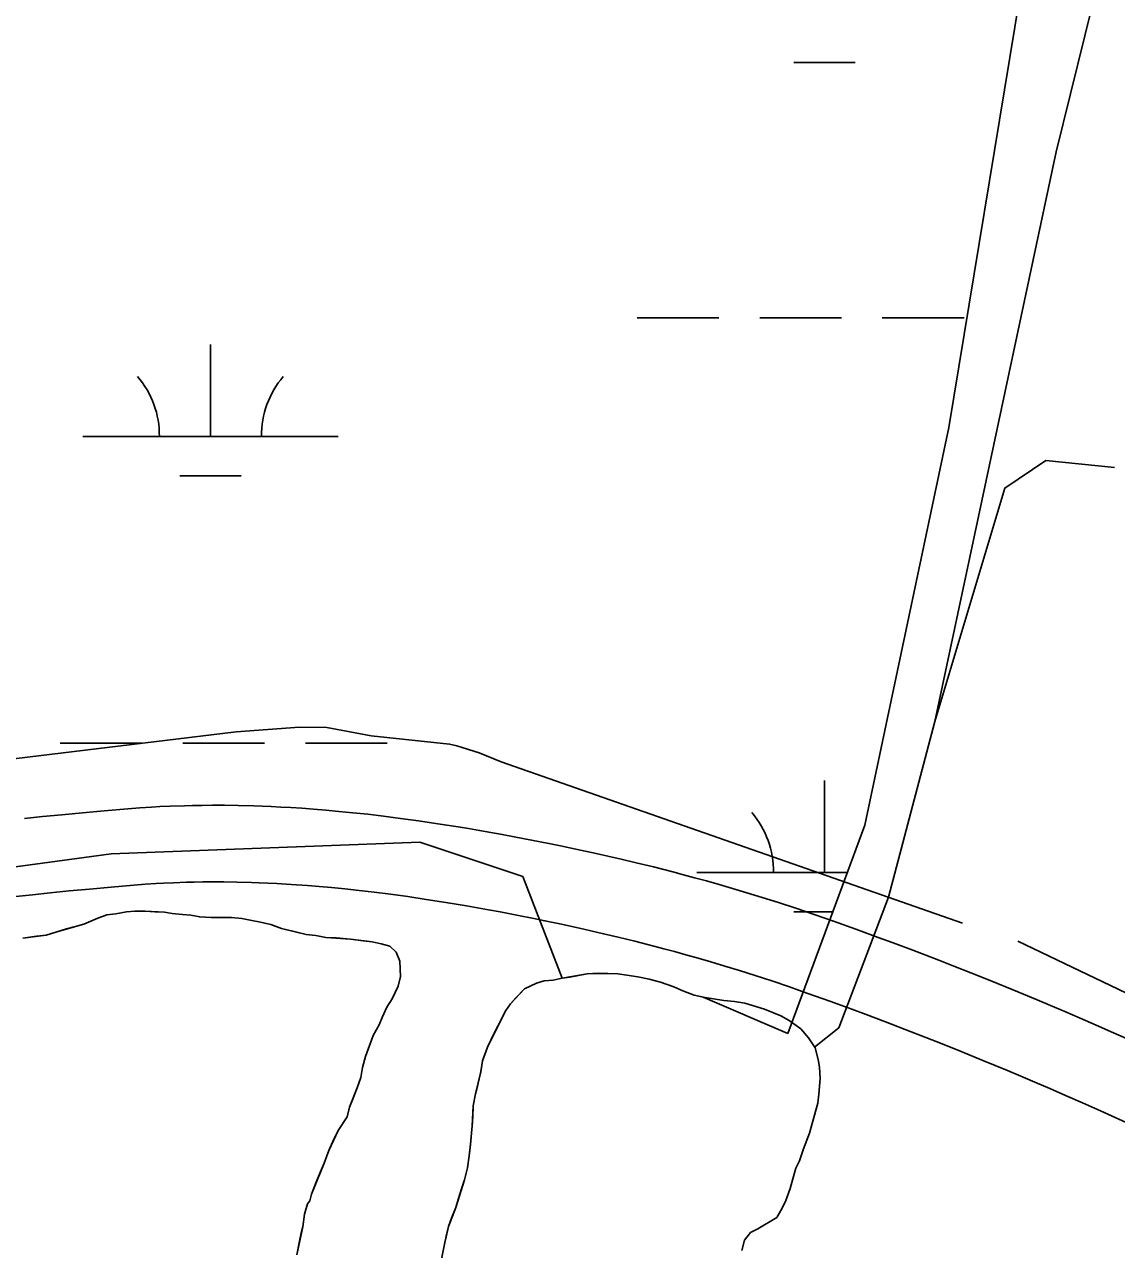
# Model space of a CAD drawing. Extents: x 3177185 to 3215018, y 812988 to 838321.
# Drawn here: x 3189142.8 to 3189570.3, y 833323.1 to 833803 of the extents above; entities that cross this region are included whole.
import ezdxf

# ---------------------------------------------------------------- set-up
doc = ezdxf.new("R2010")
doc.units = 0
for name, color, linetype in [('V-ROAD-CNTR', 7, 'Continuous'), ('V-TOPO-SHOR', 7, 'Continuous'), ('V-WETL-SWMP', 7, 'Continuous')]:
    doc.layers.add(name, color=color, linetype=linetype)

msp = doc.modelspace()

# ---------------------------------------------------------------- linework, layer by layer
at = {"layer": 'V-ROAD-CNTR'}
for points in [[(3189576.39, 833404.81), (3189569.18, 833408.02), (3189562.43, 833410.99), (3189556.09, 833413.74), (3189550.13, 833416.3), (3189544.55, 833418.67), (3189539.3, 833420.88), (3189529.47, 833424.96), (3189520.83, 833428.48), (3189513.26, 833431.51), (3189506.61, 833434.14), (3189500.77, 833436.42), (3189490.57, 833440.34), (3189482.87, 833443.24), (3189477.06, 833445.4), (3189468.36, 833448.58), (3189459.6, 833451.73), (3189455.76, 833453.09), (3189452.01, 833454.38), (3189444.8, 833456.82), (3189438.01, 833459.03), (3189431.64, 833461.05), (3189425.66, 833462.88), (3189420.05, 833464.56), (3189414.77, 833466.08), (3189409.83, 833467.48), (3189405.18, 833468.76), (3189400.82, 833469.94), (3189396.71, 833471.02), (3189389.04, 833472.98), (3189382.29, 833474.64), (3189376.37, 833476.05), (3189371.18, 833477.25), (3189366.62, 833478.28), (3189358.66, 833480.01), (3189352.65, 833481.27), (3189348.12, 833482.19), (3189341.34, 833483.53), (3189334.53, 833484.83), (3189329.87, 833485.69), (3189325.35, 833486.5), (3189320.96, 833487.27), (3189316.71, 833487.99), (3189312.58, 833488.67), (3189304.6, 833489.93), (3189297.08, 833491.04), (3189290.03, 833492.01), (3189283.41, 833492.85), (3189277.19, 833493.59), (3189271.36, 833494.22), (3189265.88, 833494.76), (3189260.74, 833495.23), (3189255.92, 833495.62), (3189251.39, 833495.95), (3189247.15, 833496.22), (3189243.17, 833496.45), (3189239.43, 833496.63), (3189235.93, 833496.78), (3189232.62, 833496.9), (3189226.49, 833497.06), (3189221.09, 833497.13), (3189216.36, 833497.14), (3189212.23, 833497.11), (3189208.61, 833497.05), (3189205.41, 833496.98), (3189199.9, 833496.79), (3189195.74, 833496.6), (3189192.59, 833496.43), (3189187.92, 833496.12), (3189183.26, 833495.77), (3189174.07, 833494.98), (3189165.48, 833494.2), (3189157.43, 833493.43), (3189149.89, 833492.68), (3189142.85, 833491.95)], [(3189574.2, 833372.89), (3189564.12, 833377.44), (3189557.05, 833380.58), (3189550.42, 833383.5), (3189544.19, 833386.2), (3189538.35, 833388.71), (3189532.87, 833391.04), (3189527.73, 833393.2), (3189518.06, 833397.21), (3189509.59, 833400.66), (3189502.16, 833403.64), (3189495.65, 833406.22), (3189489.94, 833408.44), (3189479.9, 833412.3), (3189472.35, 833415.14), (3189466.68, 833417.25), (3189458.13, 833420.38), (3189449.54, 833423.47), (3189445.86, 833424.77), (3189442.3, 833426), (3189435.35, 833428.35), (3189428.84, 833430.47), (3189422.72, 833432.4), (3189416.98, 833434.17), (3189411.58, 833435.77), (3189406.52, 833437.24), (3189401.76, 833438.59), (3189397.29, 833439.82), (3189393.09, 833440.95), (3189389.17, 833441.98), (3189381.74, 833443.88), (3189375.23, 833445.48), (3189369.52, 833446.84), (3189364.51, 833448), (3189360.13, 833448.99), (3189352.39, 833450.67), (3189346.58, 833451.89), (3189342.22, 833452.78), (3189335.63, 833454.08), (3189329.01, 833455.34), (3189324.49, 833456.17), (3189320.11, 833456.96), (3189315.87, 833457.7), (3189311.76, 833458.4), (3189307.8, 833459.06), (3189300.07, 833460.27), (3189292.85, 833461.34), (3189286.09, 833462.27), (3189279.75, 833463.08), (3189273.82, 833463.78), (3189268.26, 833464.38), (3189263.05, 833464.9), (3189258.18, 833465.34), (3189253.61, 833465.71), (3189249.33, 833466.02), (3189245.33, 833466.28), (3189241.57, 833466.49), (3189238.06, 833466.67), (3189234.76, 833466.81), (3189231.7, 833466.91), (3189225.9, 833467.06), (3189220.85, 833467.13), (3189216.44, 833467.14), (3189212.58, 833467.12), (3189209.21, 833467.06), (3189206.28, 833466.99), (3189201.1, 833466.81), (3189197.25, 833466.64), (3189194.38, 833466.48), (3189190.03, 833466.2), (3189185.69, 833465.87), (3189176.71, 833465.1), (3189168.27, 833464.33), (3189160.36, 833463.58), (3189152.93, 833462.83), (3189145.95, 833462.11)], [(3189146, 833462.11), (3189139.46, 833461.41)]]:
    msp.add_lwpolyline(points, dxfattribs=at)
at = {"layer": 'V-TOPO-SHOR'}
for points in [[(3189452.14, 833402.44), (3189461.68, 833409.96), (3189481.1, 833461.14), (3189499.17, 833529.99), (3189546.72, 833753.11), (3189597.2, 833957.7), (3189648.63, 834151.08), (3189711.31, 834398.79), (3189783.71, 834648.33), (3189826.14, 834814.02), (3189835.12, 834845.75), (3189853.91, 834887.84), (3189873.16, 834925.75), (3189901.5, 835037.11)], [(3189569.54, 833629.45), (3189542.71, 833632.14), (3189526.61, 833621.4), (3189499.17, 833529.99)], [(3189084.77, 833508.84), (3189225.66, 833525.94), (3189250.47, 833527.7), (3189261.23, 833527.6), (3189278.59, 833524.39), (3189309.25, 833521.1), (3189312.09, 833520.36), (3189320.78, 833517.71), (3189329.46, 833514.16), (3189510.05, 833451.02)], [(3188760.31, 833352.79), (3188787.17, 833402.04), (3188979.7, 833451.29), (3189176.7, 833478.15), (3189297.58, 833482.63), (3189337.88, 833469.2), (3189353.31, 833429.36)], [(3189142.16, 833445.08), (3189147.57, 833445.81), (3189151.33, 833446.3), (3189155.08, 833447.49), (3189159.31, 833448.69), (3189162.83, 833449.65), (3189166.11, 833450.6), (3189171.51, 833452.97), (3189175.03, 833454.17), (3189178.55, 833454.65), (3189182.78, 833455.38), (3189186.07, 833455.63), (3189190.06, 833455.65), (3189193.83, 833455.43), (3189197.59, 833455.21), (3189200.65, 833454.75), (3189204.65, 833454.3), (3189207.94, 833454.08), (3189211.46, 833453.39), (3189215.93, 833453.18), (3189220.16, 833453.2), (3189223.92, 833453.21), (3189227.92, 833452.76), (3189231.21, 833452.07), (3189235.21, 833451.39), (3189239.21, 833450.46), (3189243.45, 833448.84), (3189248.39, 833447.69), (3189253.1, 833446.53), (3189256.86, 833446.08), (3189260.86, 833445.39), (3189264.86, 833445.18), (3189270.5, 833444.73), (3189275.44, 833444.05), (3189278.97, 833443.59), (3189282.5, 833442.91), (3189285.79, 833441.98), (3189288.39, 833439.64), (3189289.81, 833436.12), (3189290.08, 833430.01), (3189289.15, 833426.25), (3189286.83, 833421.3), (3189284.72, 833418), (3189282.86, 833414), (3189281.7, 833411.17), (3189279.37, 833406.93), (3189276.35, 833398.69), (3189275.19, 833394.45), (3189274.51, 833390.45), (3189273.12, 833386.45), (3189271.26, 833381.74), (3189270.1, 833378.92), (3189269.17, 833375.15), (3189265.67, 833369.73), (3189263.58, 833365.49), (3189261.95, 833361.96), (3189260.09, 833357.01), (3189258.93, 833354.19), (3189257.3, 833350.18), (3189255.21, 833344.77), (3189254.52, 833342.18), (3189253.58, 833341), (3189252.42, 833337), (3189251.74, 833332.06), (3189251.05, 833329), (3189250.36, 833325.71), (3189249.44, 833321)], [(3189531.66, 833443.88), (3189686.4, 833369.81), (3189805.29, 833304.72), (3189999.44, 833180.05), (3190207.88, 833071.79), (3190491.01, 832942.9), (3190690.58, 832878.78), (3190804.22, 832841.03), (3190815.86, 832835.67), (3190822.46, 832834.32), (3190831.92, 832832), (3190843.53, 832830.48), (3190852.39, 832830.82), (3190865.96, 832833.83), (3190871.16, 832836.22), (3190876.76, 832839.39), (3190913.38, 832857.47), (3190959.3, 832885.73), (3190932.15, 832798.41)], [(3189306.09, 833319.38), (3189307.24, 833325.26), (3189307.93, 833328.32), (3189308.85, 833332.09), (3189310.02, 833335.38), (3189311.64, 833339.62), (3189312.57, 833342.68), (3189313.96, 833346.92), (3189315.12, 833350.45), (3189316.27, 833355.16), (3189316.96, 833359.86), (3189317.41, 833364.33), (3189318.08, 833371.61), (3189318.3, 833375.14), (3189318.51, 833379.37), (3189319.43, 833384.08), (3189320.12, 833387.14), (3189321.51, 833392.79), (3189322.19, 833397.02), (3189324.05, 833402.43), (3189326.61, 833407.61), (3189328.24, 833410.91), (3189329.64, 833413.74), (3189331.27, 833416.8), (3189333.14, 833419.4), (3189335.24, 833421.76), (3189338.52, 833425.3), (3189343.21, 833427.44), (3189346.26, 833428.39), (3189349.78, 833428.64), (3189353.31, 833429.36), (3189356.36, 833429.84), (3189363.17, 833431.05), (3189367.4, 833431.31), (3189375.16, 833431.11), (3189378.68, 833430.65), (3189382.92, 833429.97), (3189387.39, 833429.05), (3189391.86, 833427.89), (3189397.04, 833426.04), (3189400.57, 833424.41), (3189405.04, 833422.78), (3189409.28, 833421.86), (3189416.57, 833420.72), (3189420.8, 833420.27), (3189424.8, 833419.58), (3189427.86, 833418.66), (3189432.57, 833417.27), (3189438.93, 833414.71), (3189442.23, 833412.84), (3189446.71, 833409.57), (3189449.78, 833406.06), (3189452.38, 833402.08), (3189453.58, 833397.62), (3189454.06, 833394.56), (3189454.32, 833390.1), (3189453.87, 833383.99), (3189453.42, 833380.46), (3189452.5, 833377.17), (3189450.18, 833368.69), (3189447.86, 833362.57), (3189446.24, 833357.86), (3189444.84, 833355.04), (3189443.68, 833350.8), (3189442.53, 833347.03), (3189440.9, 833342.33), (3189439.5, 833339.26), (3189437.41, 833335.73), (3189429.91, 833331.23), (3189427.09, 833329.81), (3189424.76, 833326.74), (3189423.6, 833322.74)]]:
    msp.add_lwpolyline(points, dxfattribs=at)
at = {"layer": 'V-WETL-SWMP'}
for p, q in [((3189534.21, 833824.38), (3189504.77, 833645.16)), ((3189444.08, 833788.03), (3189468.08, 833788.03)), ((3189382.67, 833688.03), (3189414.67, 833688.03)), ((3189430.67, 833688.03), (3189462.67, 833688.03)), ((3189478.67, 833688.03), (3189510.67, 833688.03)), ((3189215.61, 833641.6), (3189215.61, 833677.6)), ((3189504.77, 833645.16), (3189471.82, 833489.33)), ((3189165.61, 833641.6), (3189265.61, 833641.6)), ((3189203.61, 833626.17), (3189227.61, 833626.17)), ((3189156.77, 833521.53), (3189188.77, 833521.53)), ((3189204.77, 833521.53), (3189236.77, 833521.53)), ((3189252.77, 833521.53), (3189284.77, 833521.53)), ((3189456.08, 833470.78), (3189456.08, 833506.78)), ((3189471.82, 833489.33), (3189441.72, 833407.78)), ((3189406.08, 833470.78), (3189464.97, 833470.78)), ((3189171.51, 833452.97), (3189166.11, 833450.6)), ((3189175.03, 833454.17), (3189171.51, 833452.97)), ((3189178.55, 833454.65), (3189175.03, 833454.17)), ((3189182.78, 833455.38), (3189178.55, 833454.65)), ((3189186.07, 833455.63), (3189182.78, 833455.38)), ((3189190.06, 833455.64), (3189186.07, 833455.63)), ((3189197.59, 833455.21), (3189190.06, 833455.64)), ((3189200.65, 833454.75), (3189197.59, 833455.21)), ((3189204.64, 833454.3), (3189200.65, 833454.75)), ((3189207.94, 833454.08), (3189204.64, 833454.3)), ((3189211.46, 833453.39), (3189207.94, 833454.08)), ((3189215.93, 833453.18), (3189211.46, 833453.39)), ((3189223.92, 833453.21), (3189215.93, 833453.18)), ((3189227.92, 833452.76), (3189223.92, 833453.21)), ((3189231.21, 833452.07), (3189227.92, 833452.76)), ((3189444.08, 833455.35), (3189459.28, 833455.35)), ((3189166.11, 833450.6), (3189155.08, 833447.49)), ((3189235.21, 833451.39), (3189231.21, 833452.07)), ((3189239.21, 833450.46), (3189235.21, 833451.39)), ((3189243.45, 833448.84), (3189239.21, 833450.46)), ((3189253.1, 833446.53), (3189243.45, 833448.84)), ((3189151.33, 833446.3), (3189142.16, 833445.08)), ((3189155.08, 833447.49), (3189151.33, 833446.3)), ((3189256.86, 833446.08), (3189253.1, 833446.53)), ((3189260.86, 833445.39), (3189256.86, 833446.08)), ((3189270.5, 833444.73), (3189260.86, 833445.39)), ((3189278.97, 833443.59), (3189270.5, 833444.73)), ((3189282.49, 833442.9), (3189278.97, 833443.59)), ((3189285.79, 833441.98), (3189282.49, 833442.9)), ((3189288.39, 833439.64), (3189285.79, 833441.98)), ((3189289.81, 833436.12), (3189288.39, 833439.64)), ((3189290.07, 833430.01), (3189289.81, 833436.12)), ((3189289.15, 833426.25), (3189290.07, 833430.01)), ((3189353.3, 833429.36), (3189349.78, 833428.64)), ((3189363.17, 833431.05), (3189353.3, 833429.36)), ((3189367.4, 833431.3), (3189363.17, 833431.05)), ((3189375.16, 833431.1), (3189367.4, 833431.3)), ((3189378.68, 833430.65), (3189375.16, 833431.1)), ((3189382.92, 833429.96), (3189378.68, 833430.65)), ((3189387.39, 833429.04), (3189382.92, 833429.96)), ((3189391.86, 833427.89), (3189387.39, 833429.04)), ((3189286.82, 833421.3), (3189289.15, 833426.25)), ((3189338.52, 833425.3), (3189333.14, 833419.4)), ((3189343.21, 833427.43), (3189338.52, 833425.3)), ((3189346.26, 833428.39), (3189343.21, 833427.43)), ((3189349.78, 833428.64), (3189346.26, 833428.39)), ((3189397.04, 833426.03), (3189391.86, 833427.89)), ((3189400.57, 833424.4), (3189397.04, 833426.03)), ((3189405.04, 833422.78), (3189400.57, 833424.4)), ((3189284.72, 833418), (3189286.82, 833421.3)), ((3189333.14, 833419.4), (3189331.27, 833416.8)), ((3189408.56, 833422.02), (3189405.04, 833422.78)), ((3189441.72, 833407.78), (3189408.56, 833422.02)), ((3189282.86, 833414), (3189284.72, 833418)), ((3189331.27, 833416.8), (3189329.64, 833413.74)), ((3189279.37, 833406.93), (3189281.7, 833411.17)), ((3189281.7, 833411.17), (3189282.86, 833414)), ((3189329.64, 833413.74), (3189324.05, 833402.43)), ((3189276.35, 833398.69), (3189279.37, 833406.93)), ((3189324.05, 833402.43), (3189322.19, 833397.02)), ((3189275.19, 833394.45), (3189276.35, 833398.69)), ((3189322.19, 833397.02), (3189321.51, 833392.78)), ((3189273.12, 833386.45), (3189274.51, 833390.45)), ((3189274.51, 833390.45), (3189275.19, 833394.45)), ((3189321.51, 833392.78), (3189319.43, 833384.08)), ((3189270.09, 833378.92), (3189273.12, 833386.45)), ((3189319.43, 833384.08), (3189318.51, 833379.37)), ((3189269.17, 833375.15), (3189270.09, 833378.92)), ((3189318.51, 833379.37), (3189318.08, 833371.61)), ((3189265.67, 833369.73), (3189269.17, 833375.15)), ((3189318.08, 833371.61), (3189317.4, 833364.32)), ((3189261.95, 833361.96), (3189265.67, 833369.73)), ((3189260.09, 833357.01), (3189261.95, 833361.96)), ((3189317.4, 833364.32), (3189316.95, 833359.86)), ((3189255.21, 833344.77), (3189260.09, 833357.01)), ((3189316.95, 833359.86), (3189316.27, 833355.15)), ((3189316.27, 833355.15), (3189315.12, 833350.45)), ((3189315.12, 833350.45), (3189311.64, 833339.62)), ((3189254.51, 833342.18), (3189255.21, 833344.77)), ((3189252.42, 833337), (3189253.58, 833341)), ((3189253.58, 833341), (3189254.51, 833342.18)), ((3189311.64, 833339.62), (3189308.86, 833332.08)), ((3189251.74, 833332.06), (3189252.42, 833337)), ((3189249.44, 833321), (3189251.74, 833332.06)), ((3189308.86, 833332.08), (3189307.24, 833325.26)), ((3189307.24, 833325.26), (3189306.09, 833319.38))]:
    msp.add_line(p, q, dxfattribs=at)
for centre, start, end in [((3189160.37, 833642.07), 359.2282, 40.7718), ((3189270.85, 833642.07), 139.2282, 180.7718), ((3189400.84, 833471.26), 359.2282, 40.7718)]:
    msp.add_arc(centre, 35.25, start, end, dxfattribs=at)

doc.saveas('drawing.dxf')
